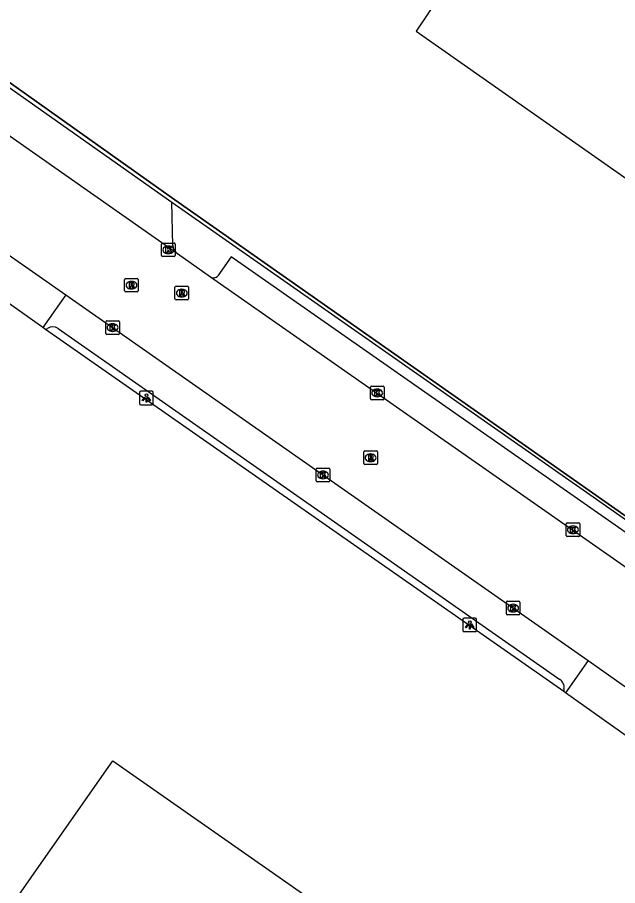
# Model space of a CAD drawing. Extents: x 155018 to 156648, y 383980 to 385733.
# Drawn here: x 155235.9 to 155280, y 384864.6 to 384928.5 of the extents above; entities that cross this region are included whole.
import ezdxf

# ---------------------------------------------------------------- set-up
doc = ezdxf.new("R2010")
doc.units = 0
for name, color, linetype in [('IMGEO_Hek', 7, 'Continuous'), ('IMGEO_Kolk', 7, 'Continuous'), ('IMGEO_Lichtpunt', 7, 'Continuous'), ('IMGEO_Pand', 7, 'Continuous'), ('IMGEO_Parkeervlak_open', 7, 'Continuous'), ('IMGEO_Rijbaan_lokaal_gesloten', 7, 'Continuous'), ('IMGEO_Rijbaan_lokaal_open', 7, 'Continuous'), ('IMGEO_Rioolput', 7, 'Continuous'), ('IMGEO_Voetpad_open', 7, 'Continuous')]:
    doc.layers.add(name, color=color, linetype=linetype)

msp = doc.modelspace()

# ---------------------------------------------------------------- linework, layer by layer
at = {"layer": 'IMGEO_Hek'}
for points in [[(155232.066, 384925.988), (155247.243, 384915.217)], [(155247.243, 384915.217), (155310.058, 384871.115)]]:
    msp.add_lwpolyline(points, dxfattribs=at)
at = {"layer": 'IMGEO_Kolk'}
for p, q in [((155246.504, 384910.94), (155246.504, 384911.792)), ((155246.579, 384911.866), (155247.431, 384911.866)), ((155246.992, 384911.646), (155247.017, 384911.646)), ((155247.505, 384911.792), (155247.505, 384910.94)), ((155247.431, 384910.866), (155246.579, 384910.866)), ((155247.015, 384911.086), (155246.99, 384911.086)), ((155242.4, 384905.213), (155242.4, 384906.065)), ((155242.475, 384906.139), (155243.327, 384906.139)), ((155242.888, 384905.919), (155242.913, 384905.919)), ((155243.401, 384906.065), (155243.401, 384905.213)), ((155243.327, 384905.139), (155242.475, 384905.139)), ((155242.911, 384905.359), (155242.886, 384905.359)), ((155261.86, 384900.406), (155261.86, 384901.258)), ((155261.935, 384901.332), (155262.787, 384901.332)), ((155262.348, 384901.112), (155262.373, 384901.112)), ((155262.861, 384901.258), (155262.861, 384900.406)), ((155262.371, 384900.552), (155262.346, 384900.552)), ((155262.787, 384900.332), (155261.935, 384900.332)), ((155257.873, 384894.371), (155257.873, 384895.223)), ((155257.948, 384895.297), (155258.8, 384895.297)), ((155258.361, 384895.077), (155258.386, 384895.077)), ((155258.874, 384895.223), (155258.874, 384894.371)), ((155258.8, 384894.297), (155257.948, 384894.297)), ((155258.384, 384894.517), (155258.359, 384894.517)), ((155276.248, 384890.342), (155276.248, 384891.194)), ((155276.323, 384891.268), (155277.175, 384891.268)), ((155276.736, 384891.048), (155276.761, 384891.048)), ((155277.249, 384891.194), (155277.249, 384890.342)), ((155277.175, 384890.268), (155276.323, 384890.268)), ((155276.759, 384890.488), (155276.734, 384890.488)), ((155271.854, 384884.575), (155271.854, 384885.427)), ((155271.929, 384885.501), (155272.781, 384885.501)), ((155272.342, 384885.281), (155272.367, 384885.281)), ((155272.855, 384885.427), (155272.855, 384884.575)), ((155272.781, 384884.501), (155271.929, 384884.501)), ((155272.365, 384884.721), (155272.34, 384884.721))]:
    msp.add_line(p, q, dxfattribs=at)
for points in [[(155246.504, 384910.94), (155246.504, 384911.792)], [(155246.579, 384911.866), (155247.431, 384911.866)], [(155246.825, 384911.566), (155246.948, 384911.566), (155246.948, 384911.415), (155247.078, 384911.566), (155247.242, 384911.566), (155247.096, 384911.415), (155247.249, 384911.166), (155247.097, 384911.166), (155247.012, 384911.33), (155246.948, 384911.263), (155246.948, 384911.166), (155246.825, 384911.166), (155246.825, 384911.566)], [(155247.505, 384911.792), (155247.505, 384910.94)], [(155247.431, 384910.866), (155246.579, 384910.866)], [(155242.4, 384905.213), (155242.4, 384906.065)], [(155242.475, 384906.139), (155243.327, 384906.139)], [(155242.721, 384905.839), (155242.844, 384905.839), (155242.844, 384905.688), (155242.974, 384905.839), (155243.138, 384905.839), (155242.992, 384905.688), (155243.145, 384905.439), (155242.993, 384905.439), (155242.908, 384905.603), (155242.844, 384905.536), (155242.844, 384905.439), (155242.721, 384905.439), (155242.721, 384905.839)], [(155243.401, 384906.065), (155243.401, 384905.213)], [(155243.327, 384905.139), (155242.475, 384905.139)], [(155261.86, 384900.406), (155261.86, 384901.258)], [(155261.935, 384901.332), (155262.787, 384901.332)], [(155262.861, 384901.258), (155262.861, 384900.406)], [(155262.181, 384901.032), (155262.304, 384901.032), (155262.304, 384900.881), (155262.434, 384901.032), (155262.598, 384901.032), (155262.452, 384900.881), (155262.605, 384900.632), (155262.453, 384900.632), (155262.368, 384900.796), (155262.304, 384900.729), (155262.304, 384900.632), (155262.181, 384900.632), (155262.181, 384901.032)], [(155262.787, 384900.332), (155261.935, 384900.332)], [(155257.873, 384894.371), (155257.873, 384895.223)], [(155257.948, 384895.297), (155258.8, 384895.297)], [(155258.194, 384894.997), (155258.317, 384894.997), (155258.317, 384894.846), (155258.447, 384894.997), (155258.611, 384894.997), (155258.465, 384894.846), (155258.618, 384894.597), (155258.466, 384894.597), (155258.381, 384894.761), (155258.317, 384894.694), (155258.317, 384894.597), (155258.194, 384894.597), (155258.194, 384894.997)], [(155258.874, 384895.223), (155258.874, 384894.371)], [(155258.8, 384894.297), (155257.948, 384894.297)], [(155276.248, 384890.342), (155276.248, 384891.194)], [(155276.323, 384891.268), (155277.175, 384891.268)], [(155276.569, 384890.968), (155276.692, 384890.968), (155276.692, 384890.817), (155276.822, 384890.968), (155276.986, 384890.968), (155276.84, 384890.817), (155276.993, 384890.568), (155276.841, 384890.568), (155276.756, 384890.732), (155276.692, 384890.665), (155276.692, 384890.568), (155276.569, 384890.568), (155276.569, 384890.968)], [(155277.249, 384891.194), (155277.249, 384890.342)], [(155277.175, 384890.268), (155276.323, 384890.268)], [(155271.854, 384884.575), (155271.854, 384885.427)], [(155271.929, 384885.501), (155272.781, 384885.501)], [(155272.175, 384885.201), (155272.298, 384885.201), (155272.298, 384885.05), (155272.428, 384885.201), (155272.592, 384885.201), (155272.446, 384885.05), (155272.599, 384884.801), (155272.447, 384884.801), (155272.362, 384884.965), (155272.298, 384884.898), (155272.298, 384884.801), (155272.175, 384884.801), (155272.175, 384885.201)], [(155272.855, 384885.427), (155272.855, 384884.575)], [(155272.781, 384884.501), (155271.929, 384884.501)]]:
    msp.add_lwpolyline(points, dxfattribs=at)
for centre, start, end in [((155246.581, 384911.79), 91.55205, 178.44795), ((155246.581, 384911.79), 91.55205, 178.44795), ((155247.429, 384911.79), 1.55205, 88.44795), ((155247.429, 384911.79), 1.55205, 88.44795), ((155246.581, 384910.942), 181.55205, 268.44795), ((155246.581, 384910.942), 181.55205, 268.44795), ((155247.429, 384910.942), 271.55205, 358.44795), ((155247.429, 384910.942), 271.55205, 358.44795), ((155242.477, 384906.063), 91.55205, 178.44795), ((155242.477, 384906.063), 91.55205, 178.44795), ((155243.325, 384906.063), 1.55205, 88.44795), ((155243.325, 384906.063), 1.55205, 88.44795), ((155242.477, 384905.215), 181.55205, 268.44795), ((155242.477, 384905.215), 181.55205, 268.44795), ((155243.325, 384905.215), 271.55205, 358.44795), ((155243.325, 384905.215), 271.55205, 358.44795), ((155261.937, 384901.256), 91.55205, 178.44795), ((155261.937, 384901.256), 91.55205, 178.44795), ((155262.785, 384901.256), 1.55205, 88.44795), ((155262.785, 384901.256), 1.55205, 88.44795), ((155261.937, 384900.408), 181.55205, 268.44795), ((155261.937, 384900.408), 181.55205, 268.44795), ((155262.785, 384900.408), 271.55205, 358.44795), ((155262.785, 384900.408), 271.55205, 358.44795), ((155257.95, 384895.221), 91.55205, 178.44795), ((155257.95, 384895.221), 91.55205, 178.44795), ((155258.798, 384895.221), 1.55205, 88.44795), ((155258.798, 384895.221), 1.55205, 88.44795), ((155257.95, 384894.373), 181.55205, 268.44795), ((155257.95, 384894.373), 181.55205, 268.44795), ((155258.798, 384894.373), 271.55205, 358.44795), ((155258.798, 384894.373), 271.55205, 358.44795), ((155276.325, 384891.192), 91.55205, 178.44795), ((155276.325, 384891.192), 91.55205, 178.44795), ((155277.173, 384891.192), 1.55205, 88.44795), ((155277.173, 384891.192), 1.55205, 88.44795), ((155276.325, 384890.344), 181.55205, 268.44795), ((155276.325, 384890.344), 181.55205, 268.44795), ((155277.173, 384890.344), 271.55205, 358.44795), ((155277.173, 384890.344), 271.55205, 358.44795), ((155271.931, 384885.425), 91.55205, 178.44795), ((155271.931, 384885.425), 91.55205, 178.44795), ((155272.779, 384885.425), 1.55205, 88.44795), ((155272.779, 384885.425), 1.55205, 88.44795), ((155271.931, 384884.577), 181.55205, 268.44795), ((155271.931, 384884.577), 181.55205, 268.44795), ((155272.779, 384884.577), 271.55205, 358.44795), ((155272.779, 384884.577), 271.55205, 358.44795)]:
    msp.add_arc(centre, 0.0765, start, end, dxfattribs=at)
for centre, major_axis, ratio, start_param, end_param in [((155246.991, 384911.366), (-0.387, 0.002), 0.722429, 4.712389, 7.853982), ((155247.016, 384911.366), (-0.39, 0.002), 0.717154, 1.570796, 4.712389), ((155242.887, 384905.639), (-0.387, 0.002), 0.722429, 4.712389, 7.853982), ((155242.912, 384905.639), (-0.39, 0.002), 0.717154, 1.570796, 4.712389), ((155262.347, 384900.832), (-0.387, 0.002), 0.722429, 4.712389, 7.853982), ((155262.372, 384900.832), (-0.39, 0.002), 0.717154, 1.570796, 4.712389), ((155258.36, 384894.797), (-0.387, 0.002), 0.722429, 4.712389, 7.853982), ((155258.385, 384894.797), (-0.39, 0.002), 0.717154, 1.570796, 4.712389), ((155276.735, 384890.768), (-0.387, 0.002), 0.722429, 4.712389, 7.853982), ((155276.76, 384890.768), (-0.39, 0.002), 0.717154, 1.570796, 4.712389), ((155272.341, 384885.001), (-0.387, 0.002), 0.722429, 4.712389, 7.853982), ((155272.366, 384885.001), (-0.39, 0.002), 0.717154, 1.570796, 4.712389)]:
    msp.add_ellipse(centre, major_axis=major_axis, ratio=ratio, start_param=start_param, end_param=end_param, dxfattribs=at)
at = {"layer": 'IMGEO_Lichtpunt'}
for p, q in [((155244.888, 384900.868), (155244.888, 384900.061)), ((155244.888, 384900.868), (155244.888, 384900.061)), ((155245.79, 384900.963), (155244.982, 384900.963)), ((155245.79, 384900.963), (155244.982, 384900.963)), ((155245.884, 384900.061), (155245.884, 384900.868)), ((155245.884, 384900.061), (155245.884, 384900.868)), ((155244.982, 384899.967), (155245.79, 384899.967)), ((155244.982, 384899.967), (155245.79, 384899.967)), ((155268.661, 384884.169), (155268.661, 384883.362)), ((155268.661, 384884.169), (155268.661, 384883.362)), ((155269.563, 384884.264), (155268.755, 384884.264)), ((155269.563, 384884.264), (155268.755, 384884.264)), ((155269.657, 384883.362), (155269.657, 384884.169)), ((155269.657, 384883.362), (155269.657, 384884.169)), ((155268.755, 384883.268), (155269.563, 384883.268)), ((155268.755, 384883.268), (155269.563, 384883.268))]:
    msp.add_line(p, q, dxfattribs=at)
for points in [[(155245.262, 384900.532), (155245.301, 384900.504), (155245.113, 384900.242), (155245.075, 384900.269), (155245.262, 384900.532)], [(155245.364, 384900.484), (155245.411, 384900.484), (155245.411, 384900.162), (155245.364, 384900.162), (155245.364, 384900.484)], [(155245.474, 384900.504), (155245.512, 384900.531), (155245.699, 384900.269), (155245.66, 384900.241), (155245.474, 384900.504)], [(155269.035, 384883.833), (155269.074, 384883.805), (155268.886, 384883.543), (155268.848, 384883.57), (155269.035, 384883.833)], [(155269.247, 384883.805), (155269.285, 384883.832), (155269.472, 384883.57), (155269.433, 384883.542), (155269.247, 384883.805)], [(155269.137, 384883.785), (155269.184, 384883.785), (155269.184, 384883.463), (155269.137, 384883.463), (155269.137, 384883.785)]]:
    msp.add_lwpolyline(points, dxfattribs=at)
for centre in [(155245.387, 384900.666), (155269.16, 384883.967)]:
    msp.add_circle(centre, 0.0994, dxfattribs=at)
for centre, start, end in [((155244.982, 384900.868), 90, 180), ((155244.982, 384900.868), 90, 180), ((155245.79, 384900.868), 0, 90), ((155245.79, 384900.868), 0, 90), ((155244.982, 384900.061), 180, 270), ((155244.982, 384900.061), 180, 270), ((155245.79, 384900.061), 270, 0), ((155245.79, 384900.061), 270, 360), ((155268.755, 384884.169), 90, 180), ((155268.755, 384884.169), 90, 180), ((155269.563, 384884.169), 0, 90), ((155269.563, 384884.169), 0, 90), ((155268.755, 384883.362), 180, 270), ((155268.755, 384883.362), 180, 270), ((155269.563, 384883.362), 270, 0), ((155269.563, 384883.362), 270, 360)]:
    msp.add_arc(centre, 0.0946, start, end, dxfattribs=at)
at = {"layer": 'IMGEO_Pand'}
for points in [[(155345.564, 384937.674), (155341.057, 384940.844), (155352.785, 384957.566), (155357.294, 384954.376), (155357.454, 384954.61), (155357.905, 384955.275), (155287.947, 385004.428), (155247.386, 384946.755), (155267.067, 384932.914), (155268.309, 384932.073), (155265.219, 384927.444), (155312.836, 384894.014), (155325.533, 384911.727), (155326.662, 384910.934), (155345.564, 384937.674)], [(155307.854, 384846.467), (155308.084, 384846.304), (155307.162, 384844.985), (155311.873, 384841.65), (155312.842, 384843.004), (155313.123, 384842.891), (155325.2, 384834.412), (155316.62, 384822.15), (155331.369, 384811.803), (155328.502, 384807.708), (155294.79, 384759.56), (155206.342, 384821.5), (155218.64, 384839.075), (155228.194, 384832.391), (155240.179, 384849.519), (155230.625, 384856.203), (155240.044, 384869.665), (155242.91, 384873.761), (155277.333, 384849.672), (155285.969, 384861.914), (155307.854, 384846.467)]]:
    msp.add_lwpolyline(points, dxfattribs=at)
at = {"layer": 'IMGEO_Parkeervlak_open'}
for points in [[(155237.974, 384905.505), (155237.774, 384905.646)], [(155276.212, 384878.76), (155276.077, 384878.856)]]:
    msp.add_lwpolyline(points, dxfattribs=at)
at = {"layer": 'IMGEO_Rijbaan_lokaal_gesloten'}
for points in [[(155247.679, 384911.072), (155227.053, 384925.51)], [(155232.999, 384912.577), (155239.472, 384908.041)], [(155250.095, 384909.364), (155247.679, 384911.072)], [(155308.749, 384868.347), (155307.828, 384868.991), (155250.095, 384909.364)], [(155239.472, 384908.041), (155277.864, 384881.141)], [(155277.864, 384881.141), (155282.705, 384877.749)]]:
    msp.add_lwpolyline(points, dxfattribs=at)
at = {"layer": 'IMGEO_Rijbaan_lokaal_open'}
for points in [[(155231.507, 384925.99), (155247.249, 384914.872)], [(155360.915, 384922.733), (155360.91, 384922.726), (155327.011, 384874.232), (155325.598, 384872.375), (155323.807, 384870.894), (155321.747, 384869.789), (155319.559, 384869.078), (155317.252, 384868.882), (155314.915, 384869.017), (155312.665, 384869.611), (155310.625, 384870.717), (155310.058, 384871.115), (155247.243, 384915.217), (155232.066, 384925.988)], [(155247.249, 384914.872), (155310.436, 384870.637)], [(155237.774, 384905.646), (155231.318, 384910.204)], [(155239.472, 384908.041), (155237.774, 384905.646)], [(155277.864, 384881.141), (155276.212, 384878.76)], [(155281.002, 384875.356), (155276.212, 384878.76)]]:
    msp.add_lwpolyline(points, dxfattribs=at)
at = {"layer": 'IMGEO_Rioolput'}
for p, q in [((155243.789, 384908.338), (155243.789, 384909.19)), ((155243.864, 384909.264), (155244.716, 384909.264)), ((155244.277, 384909.044), (155244.302, 384909.044)), ((155244.79, 384909.19), (155244.79, 384908.338)), ((155244.716, 384908.264), (155243.864, 384908.264)), ((155244.3, 384908.484), (155244.275, 384908.484)), ((155247.489, 384907.754), (155247.489, 384908.606)), ((155247.564, 384908.68), (155248.416, 384908.68)), ((155247.977, 384908.46), (155248.002, 384908.46)), ((155248.49, 384908.606), (155248.49, 384907.754)), ((155248.416, 384907.68), (155247.564, 384907.68)), ((155248, 384907.9), (155247.975, 384907.9)), ((155261.369, 384895.637), (155261.369, 384896.489)), ((155261.444, 384896.563), (155262.296, 384896.563)), ((155261.857, 384896.343), (155261.882, 384896.343)), ((155262.37, 384896.489), (155262.37, 384895.637)), ((155262.296, 384895.563), (155261.444, 384895.563)), ((155261.88, 384895.783), (155261.855, 384895.783))]:
    msp.add_line(p, q, dxfattribs=at)
for points in [[(155243.789, 384908.338), (155243.789, 384909.19)], [(155243.864, 384909.264), (155244.716, 384909.264)], [(155244.378, 384908.962), (155244.126, 384908.964), (155244.126, 384908.564)], [(155244.126, 384908.564), (155244.25, 384908.564), (155244.25, 384908.726), (155244.261, 384908.726)], [(155244.304, 384908.883), (155244.25, 384908.883), (155244.25, 384908.802)], [(155244.25, 384908.802), (155244.302, 384908.802)], [(155244.79, 384909.19), (155244.79, 384908.338)], [(155244.716, 384908.264), (155243.864, 384908.264)], [(155244.308, 384908.697), (155244.379, 384908.564), (155244.519, 384908.564), (155244.454, 384908.69)], [(155247.489, 384907.754), (155247.489, 384908.606)], [(155247.564, 384908.68), (155248.416, 384908.68)], [(155248.078, 384908.378), (155247.826, 384908.38), (155247.826, 384907.98)], [(155247.826, 384907.98), (155247.95, 384907.98), (155247.95, 384908.142), (155247.961, 384908.142)], [(155248.004, 384908.299), (155247.95, 384908.299), (155247.95, 384908.218)], [(155247.95, 384908.218), (155248.002, 384908.218)], [(155248.008, 384908.113), (155248.079, 384907.98), (155248.219, 384907.98), (155248.154, 384908.106)], [(155248.49, 384908.606), (155248.49, 384907.754)], [(155248.416, 384907.68), (155247.564, 384907.68)], [(155261.369, 384895.637), (155261.369, 384896.489)], [(155261.444, 384896.563), (155262.296, 384896.563)], [(155261.958, 384896.261), (155261.706, 384896.263), (155261.706, 384895.863)], [(155261.706, 384895.863), (155261.83, 384895.863), (155261.83, 384896.025), (155261.841, 384896.025)], [(155261.884, 384896.182), (155261.83, 384896.182), (155261.83, 384896.101)], [(155261.83, 384896.101), (155261.882, 384896.101)], [(155261.888, 384895.996), (155261.959, 384895.863), (155262.099, 384895.863), (155262.034, 384895.989)], [(155262.37, 384896.489), (155262.37, 384895.637)], [(155262.296, 384895.563), (155261.444, 384895.563)]]:
    msp.add_lwpolyline(points, dxfattribs=at)
for centre, radius, start, end in [((155243.866, 384909.188), 0.0765, 91.55205, 178.44795), ((155243.866, 384909.188), 0.0765, 91.55205, 178.44795), ((155244.26, 384908.673), 0.0533, 26.02933, 88.69889), ((155244.286, 384908.991), 0.19, 274.7715, 282.96867), ((155244.31, 384908.787), 0.0964, 77.00612, 93.18647), ((155244.324, 384908.844), 0.0378, 276.66336, 79.67722), ((155244.377, 384908.852), 0.109, 350.36119, 89.41601), ((155244.375, 384908.852), 0.112, 277.58423, 350.98172), ((155244.359, 384908.637), 0.108, 29.51342, 73.79051), ((155244.714, 384909.188), 0.0765, 1.55205, 88.44795), ((155244.714, 384909.188), 0.0765, 1.55205, 88.44795), ((155243.866, 384908.34), 0.0765, 181.55205, 268.44795), ((155243.866, 384908.34), 0.0765, 181.55205, 268.44795), ((155244.714, 384908.34), 0.0765, 271.55205, 358.44795), ((155244.714, 384908.34), 0.0765, 271.55205, 358.44795), ((155247.566, 384908.604), 0.0765, 91.55205, 178.44795), ((155247.566, 384908.604), 0.0765, 91.55205, 178.44795), ((155247.96, 384908.089), 0.0533, 26.02933, 88.69889), ((155247.986, 384908.407), 0.19, 274.7715, 282.96867), ((155248.01, 384908.203), 0.0964, 77.00612, 93.18647), ((155248.024, 384908.26), 0.0378, 276.66336, 79.67722), ((155248.077, 384908.268), 0.109, 350.36119, 89.41601), ((155248.075, 384908.268), 0.112, 277.58423, 350.98172), ((155248.059, 384908.053), 0.108, 29.51342, 73.79051), ((155248.414, 384908.604), 0.0765, 1.55205, 88.44795), ((155248.414, 384908.604), 0.0765, 1.55205, 88.44795), ((155247.566, 384907.756), 0.0765, 181.55205, 268.44795), ((155247.566, 384907.756), 0.0765, 181.55205, 268.44795), ((155248.414, 384907.756), 0.0765, 271.55205, 358.44795), ((155248.414, 384907.756), 0.0765, 271.55205, 358.44795), ((155261.446, 384896.487), 0.0765, 91.55205, 178.44795), ((155261.446, 384896.487), 0.0765, 91.55205, 178.44795), ((155261.84, 384895.972), 0.0533, 26.02933, 88.69889), ((155261.866, 384896.29), 0.19, 274.7715, 282.96867), ((155261.89, 384896.086), 0.0964, 77.00612, 93.18647), ((155261.904, 384896.143), 0.0378, 276.66336, 79.67722), ((155261.957, 384896.151), 0.109, 350.36119, 89.41601), ((155261.955, 384896.151), 0.112, 277.58423, 350.98172), ((155261.939, 384895.936), 0.108, 29.51342, 73.79051), ((155262.294, 384896.487), 0.0765, 1.55205, 88.44795), ((155262.294, 384896.487), 0.0765, 1.55205, 88.44795), ((155261.446, 384895.639), 0.0765, 181.55205, 268.44795), ((155261.446, 384895.639), 0.0765, 181.55205, 268.44795), ((155262.294, 384895.639), 0.0765, 271.55205, 358.44795), ((155262.294, 384895.639), 0.0765, 271.55205, 358.44795)]:
    msp.add_arc(centre, radius, start, end, dxfattribs=at)
for centre, major_axis, ratio, start_param, end_param in [((155244.276, 384908.764), (-0.387, 0.002), 0.722429, 4.712389, 7.853982), ((155244.301, 384908.764), (-0.39, 0.002), 0.717154, 1.570796, 4.712389), ((155247.976, 384908.18), (-0.387, 0.002), 0.722429, 4.712389, 7.853982), ((155248.001, 384908.18), (-0.39, 0.002), 0.717154, 1.570796, 4.712389), ((155261.856, 384896.063), (-0.387, 0.002), 0.722429, 4.712389, 7.853982), ((155261.881, 384896.063), (-0.39, 0.002), 0.717154, 1.570796, 4.712389)]:
    msp.add_ellipse(centre, major_axis=major_axis, ratio=ratio, start_param=start_param, end_param=end_param, dxfattribs=at)
at = {"layer": 'IMGEO_Voetpad_open'}
for points in [[(155247.327, 384911.692), (155247.249, 384914.872)], [(155308.649, 384868.973), (155309.622, 384870.283), (155251.629, 384910.858), (155250.64, 384909.439)], [(155237.974, 384905.505), (155238.115, 384905.574)], [(155238.889, 384905.585), (155275.778, 384879.751)], [(155276.077, 384878.856), (155237.974, 384905.505)], [(155276.085, 384879.074), (155276.077, 384878.856)]]:
    msp.add_lwpolyline(points, dxfattribs=at)
for centre, radius, start, end in [((155248.257, 384911.81), 0.938, 187.24817, 231.92262), ((155250.321, 384909.741), 0.44, 239.10283, 316.56822), ((155238.511, 384904.977), 0.717, 58.12181, 123.50664), ((155275.463, 384879.2), 0.635, 348.55946, 60.22638)]:
    msp.add_arc(centre, radius, start, end, dxfattribs=at)

doc.saveas('drawing.dxf')
